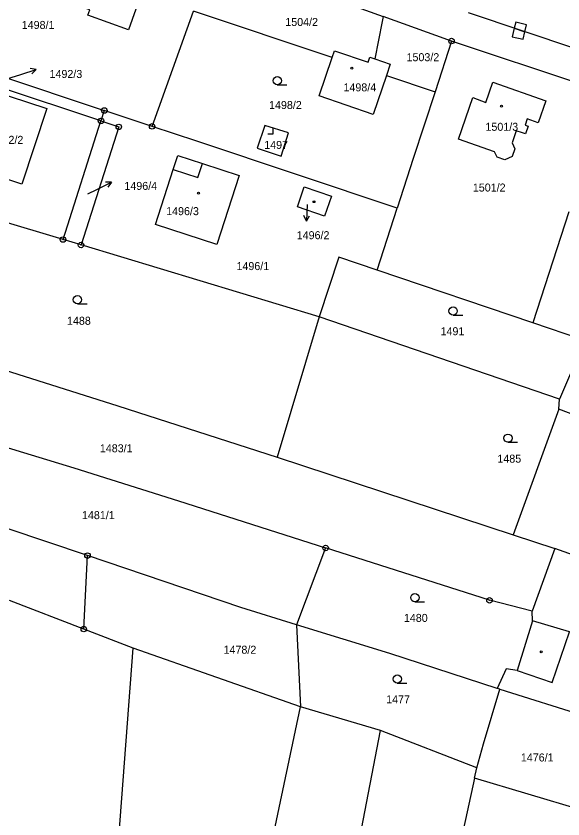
# Model space of a CAD drawing. Extents: x -587171 to -555306, y -1167727 to -1074732.
# Drawn here: x -559730.5 to -559630.7, y -1076035.1 to -1075888.7 of the extents above; entities that cross this region are included whole.
import ezdxf

# ---------------------------------------------------------------- set-up
doc = ezdxf.new("R2010")
doc.units = 0
for name, color, linetype in [('Hranice parcel', 7, 'Continuous'), ('Parcelní čísla', 7, 'Continuous'), ('Pop  PČ popisy', 7, 'Continuous'), ('Vnitřní kresba', 7, 'Continuous'), ('Věcná břemena k části', 7, 'Continuous'), ('Značky bodu BP', 7, 'Continuous'), ('Značky budov', 7, 'Continuous'), ('Značky kultur', 7, 'Continuous')]:
    doc.layers.add(name, color=color, linetype=linetype)

msp = doc.modelspace()

# ---------------------------------------------------------------- linework, layer by layer
at = {"layer": 'Hranice parcel'}
for p, q in [((-559694.43, -1075877.61), (-559663.54, -1075888.77)), ((-559705.7, -1075908.82), (-559698.12, -1075887.83)), ((-559672.82, -1075896.26), (-559698.12, -1075887.83)), ((-559651.76, -1075893.03), (-559663.54, -1075888.77)), ((-559628.22, -1075894.76), (-559647.97, -1075888.13)), ((-559751.49, -1075893.59), (-559714.42, -1075905.92)), ((-559651.06, -1075893.26), (-559654.08, -1075902.51)), ((-559651.06, -1075893.26), (-559651.76, -1075893.03)), ((-559622.6, -1075902.76), (-559651.06, -1075893.26)), ((-559715.03, -1075907.82), (-559752.38, -1075895.4)), ((-559662.96, -1075899.55), (-559654.08, -1075902.51)), ((-559714.42, -1075905.92), (-559715.03, -1075907.82)), ((-559705.7, -1075908.82), (-559714.42, -1075905.92)), ((-559721.95, -1075929.45), (-559715.03, -1075907.82)), ((-559721.95, -1075929.45), (-559754.55, -1075919.63)), ((-559664.62, -1075935.03), (-559661, -1075923.7)), ((-559629.64, -1075924.42), (-559636.21, -1075944.66)), ((-559718.66, -1075930.44), (-559721.95, -1075929.45)), ((-559675.21, -1075943.54), (-559718.66, -1075930.44)), ((-559636.21, -1075944.66), (-559664.62, -1075935.03)), ((-559675.21, -1075943.54), (-559682.87, -1075969.13)), ((-559631.34, -1075958.54), (-559675.21, -1075943.54)), ((-559626.81, -1075947.85), (-559636.21, -1075944.66)), ((-559626.81, -1075947.85), (-559631.34, -1075958.54)), ((-559674.04, -1075985.69), (-559679.34, -1075999.68)), ((-559632.23, -1075985.77), (-559636.33, -1075997.21)), ((-559615.8, -1075991.71), (-559632.23, -1075985.77)), ((-559718.16, -1076000.48), (-559717.48, -1075987.07)), ((-559718.16, -1076000.48), (-559731.7, -1075995.26)), ((-559636.29, -1075998.96), (-559636.33, -1075997.21)), ((-559709.14, -1076003.95), (-559718.16, -1076000.48)), ((-559679.34, -1075999.68), (-559678.6, -1076014.64)), ((-559715.32, -1076085.46), (-559709.14, -1076003.95)), ((-559678.6, -1076014.64), (-559709.14, -1076003.95)), ((-559642.24, -1076011.46), (-559642.75, -1076011.3)), ((-559694.36, -1076089.03), (-559678.6, -1076014.64)), ((-559664.02, -1076018.96), (-559678.6, -1076014.64)), ((-559681.65, -1076109.86), (-559664.02, -1076018.96)), ((-559646.45, -1076025.78), (-559664.02, -1076018.96)), ((-559646.85, -1076027.65), (-559646.45, -1076025.78)), ((-559646.85, -1076027.65), (-559652.85, -1076054.69)), ((-559610.62, -1076038.52), (-559646.85, -1076027.65))]:
    msp.add_line(p, q, dxfattribs=at)
for points in [[(-559707.66, -1075884.64), (-559710.03, -1075891.2), (-559717.41, -1075888.55), (-559717.05, -1075887.58), (-559720.84, -1075886.26), (-559718.92, -1075880.89)], [(-559663.54, -1075888.77), (-559663.72, -1075889.69), (-559665.04, -1075896.5)], [(-559672.82, -1075896.26), (-559672.39, -1075895.03), (-559666.28, -1075897.13), (-559665.95, -1075896.19), (-559665.04, -1075896.5)], [(-559662.96, -1075899.55), (-559665.38, -1075906.63), (-559675.23, -1075903.24), (-559672.82, -1075896.26)], [(-559665.04, -1075896.5), (-559662.24, -1075897.45), (-559662.96, -1075899.55)], [(-559741.5, -1075909.56), (-559738.72, -1075901.03), (-559724.91, -1075905.54), (-559729.45, -1075919.34), (-559741.34, -1075915.4), (-559739.62, -1075910.17), (-559741.5, -1075909.56)], [(-559642.76, -1075914.45), (-559643.25, -1075913.46), (-559649.8, -1075911.14), (-559647.21, -1075903.57), (-559644.82, -1075904.46), (-559643.55, -1075900.78), (-559633.85, -1075904.13), (-559635.27, -1075908.17), (-559637.27, -1075907.47), (-559637.66, -1075908.6), (-559637.09, -1075908.79), (-559637.57, -1075910.2), (-559638.14, -1075910.01), (-559639.28, -1075909.63), (-559640.01, -1075911.82), (-559639.53, -1075912.88), (-559640.03, -1075914.33), (-559641.35, -1075914.92), (-559642.76, -1075914.45)], [(-559654.08, -1075902.51), (-559658.05, -1075914.67), (-559661, -1075923.7)], [(-559715.03, -1075907.82), (-559711.77, -1075908.91), (-559718.66, -1075930.44)], [(-559661, -1075923.7), (-559697.53, -1075911.54), (-559705.7, -1075908.82)], [(-559686.51, -1075912.81), (-559682.16, -1075914.25), (-559680.84, -1075910.01), (-559685.14, -1075908.66), (-559686.51, -1075912.81)], [(-559689.82, -1075917.77), (-559693.9, -1075930.33), (-559705.09, -1075926.69), (-559701.83, -1075916.69), (-559701, -1075914.13), (-559696.52, -1075915.59), (-559689.82, -1075917.77)], [(-559674.24, -1075925.17), (-559679.14, -1075923.46), (-559677.93, -1075919.84), (-559672.97, -1075921.53), (-559674.24, -1075925.17)], [(-559664.62, -1075935.03), (-559671.63, -1075932.66), (-559675.21, -1075943.54)], [(-559760.35, -1075944.79), (-559752.14, -1075947.08), (-559711.96, -1075959.76), (-559682.87, -1075969.13)], [(-559791.7, -1075949.26), (-559719.97, -1075971.09), (-559700.9, -1075977.11), (-559674.04, -1075985.69)], [(-559577.27, -1075980.23), (-559578, -1075980.12), (-559604.59, -1075970.56), (-559631.51, -1075960.37), (-559631.34, -1075958.54)], [(-559717.48, -1075987.07), (-559732.13, -1075982.11), (-559732.31, -1075981.97), (-559793.07, -1075961.71)], [(-559682.87, -1075969.13), (-559639.83, -1075983.28), (-559632.23, -1075985.77)], [(-559636.33, -1075997.21), (-559644.14, -1075995.23), (-559674.04, -1075985.69)], [(-559679.34, -1075999.68), (-559689.5, -1075996.54), (-559717.48, -1075987.07)], [(-559636.29, -1075998.96), (-559639.08, -1076008), (-559641.08, -1076007.72), (-559642.75, -1076011.3)], [(-559600.35, -1076011.66), (-559603.91, -1076010.46), (-559618.67, -1076005.2), (-559618.06, -1076002.65), (-559624.91, -1076000.17), (-559625.53, -1076001.73), (-559629.55, -1076000.97), (-559636.29, -1075998.96)], [(-559642.75, -1076011.3), (-559662.35, -1076004.93), (-559679.34, -1075999.68)], [(-559646.45, -1076025.78), (-559645.24, -1076021.42), (-559642.24, -1076011.46)], [(-559642.24, -1076011.46), (-559626.4, -1076016.41), (-559612.81, -1076020.64), (-559605.06, -1076023.8)]]:
    msp.add_lwpolyline(points, dxfattribs=at)
at = {"layer": 'Pop  PČ popisy'}
for p, q in [((-559733.17, -1075900.48), (-559729.67, -1075899.38)), ((-559729.67, -1075899.38), (-559726.82, -1075898.45)), ((-559726.82, -1075898.45), (-559727.92, -1075898.29)), ((-559726.82, -1075898.45), (-559727.61, -1075899.24)), ((-559715.79, -1075920.31), (-559713.09, -1075918.99)), ((-559713.09, -1075918.99), (-559714.21, -1075918.98)), ((-559713.09, -1075918.99), (-559713.77, -1075919.88)), ((-559717.45, -1075921.12), (-559715.79, -1075920.31)), ((-559677.42, -1075923.09), (-559677.53, -1075926.09)), ((-559677.42, -1075923.05), (-559677.42, -1075923.09)), ((-559677.53, -1075926.09), (-559677.99, -1075925.07)), ((-559677.53, -1075926.09), (-559676.99, -1075925.11))]:
    msp.add_line(p, q, dxfattribs=at)
at = {"layer": 'Vnitřní kresba'}
for p, q in [((-559697.35, -1075918.15), (-559696.52, -1075915.59)), ((-559701.83, -1075916.69), (-559697.35, -1075918.15)), ((-559631.51, -1075960.37), (-559639.83, -1075983.28)), ((-559632.68, -1076010.2), (-559629.55, -1076000.97)), ((-559639.08, -1076008), (-559632.68, -1076010.2))]:
    msp.add_line(p, q, dxfattribs=at)
at = {"layer": 'Věcná břemena k části'}
for points in [[(-559638.01, -1075892.94), (-559637.68, -1075891.58), (-559639.62, -1075890.93), (-559639.99, -1075892.46)], [(-559639.36, -1075889.83), (-559639.62, -1075890.93), (-559637.68, -1075891.58), (-559637.38, -1075890.31)]]:
    msp.add_lwpolyline(points, close=True, dxfattribs=at)
at = {"layer": 'Značky bodu BP'}
for centre, radius in [((-559651.06, -1075893.26), 0.5), ((-559651.06, -1075893.26), 0.0303), ((-559714.42, -1075905.92), 0.5), ((-559714.42, -1075905.92), 0.0303), ((-559715.03, -1075907.82), 0.5), ((-559715.03, -1075907.82), 0.0303), ((-559711.77, -1075908.91), 0.5), ((-559705.7, -1075908.82), 0.5), ((-559711.77, -1075908.91), 0.0303), ((-559705.7, -1075908.82), 0.0303), ((-559721.95, -1075929.45), 0.5), ((-559721.95, -1075929.45), 0.0303), ((-559718.66, -1075930.44), 0.5), ((-559718.66, -1075930.44), 0.0303), ((-559674.04, -1075985.69), 0.5), ((-559674.04, -1075985.69), 0.0303), ((-559717.48, -1075987.07), 0.5), ((-559717.48, -1075987.07), 0.0303), ((-559644.14, -1075995.23), 0.5), ((-559644.14, -1075995.23), 0.0303), ((-559718.16, -1076000.48), 0.5), ((-559718.16, -1076000.48), 0.0303)]:
    msp.add_circle(centre, radius, dxfattribs=at)
at = {"layer": 'Značky budov'}
for centre in [(-559669.27, -1075898.2), (-559641.96, -1075905.14), (-559697.22, -1075920.98), (-559676.16, -1075922.55), (-559634.69, -1076004.64)]:
    msp.add_circle(centre, 0.175, dxfattribs=at)
at = {"layer": 'Značky kultur'}
for p, q in [((-559682.86, -1075901.24), (-559681.11, -1075901.24)), ((-559683.59, -1075910.2), (-559683.59, -1075909.2)), ((-559684.59, -1075910.2), (-559683.59, -1075910.2)), ((-559719.32, -1075941.17), (-559717.57, -1075941.17)), ((-559650.78, -1075943.23), (-559649.03, -1075943.23)), ((-559640.77, -1075966.42), (-559639.02, -1075966.42)), ((-559657.75, -1075995.49), (-559656, -1075995.49)), ((-559660.96, -1076010.33), (-559659.21, -1076010.33))]:
    msp.add_line(p, q, dxfattribs=at)
for centre in [(-559682.86, -1075900.49), (-559719.32, -1075940.42), (-559650.78, -1075942.48), (-559640.77, -1075965.67), (-559657.75, -1075994.74), (-559660.96, -1076009.58)]:
    msp.add_circle(centre, 0.75, dxfattribs=at)

# ---------------------------------------------------------------- texts
at = {"layer": 'Parcelní čísla'}
for s, p in [('1504/2', (-559681.4, -1075890.51)), ('1498/1', (-559729.48, -1075891.05)), ('1503/2', (-559659.28, -1075896.93)), ('1492/3', (-559724.41, -1075899.99)), ('1498/4', (-559670.78, -1075902.43)), ('1498/2', (-559684.36, -1075905.65)), ('1501/3', (-559644.88, -1075909.62)), ('1492/2', (-559735.16, -1075912)), ('1497', (-559685.24, -1075912.93)), ('1496/4', (-559710.75, -1075920.4)), ('1501/2', (-559647.18, -1075920.7)), ('1496/3', (-559703.13, -1075925)), ('1496/2', (-559679.31, -1075929.39)), ('1496/1', (-559690.3, -1075935.02)), ('1488', (-559721.22, -1075944.99)), ('1491', (-559653.07, -1075946.9)), ('1483/1', (-559715.23, -1075968.24)), ('1485', (-559642.7, -1075970.13)), ('1481/1', (-559718.49, -1075980.43)), ('1480', (-559659.76, -1075999.17)), ('1478/2', (-559692.66, -1076004.97)), ('1477', (-559662.99, -1076014.02)), ('1476/1', (-559638.42, -1076024.62))]:
    msp.add_text(s, height=1.46, dxfattribs=at).set_placement(p)

doc.saveas('drawing.dxf')
